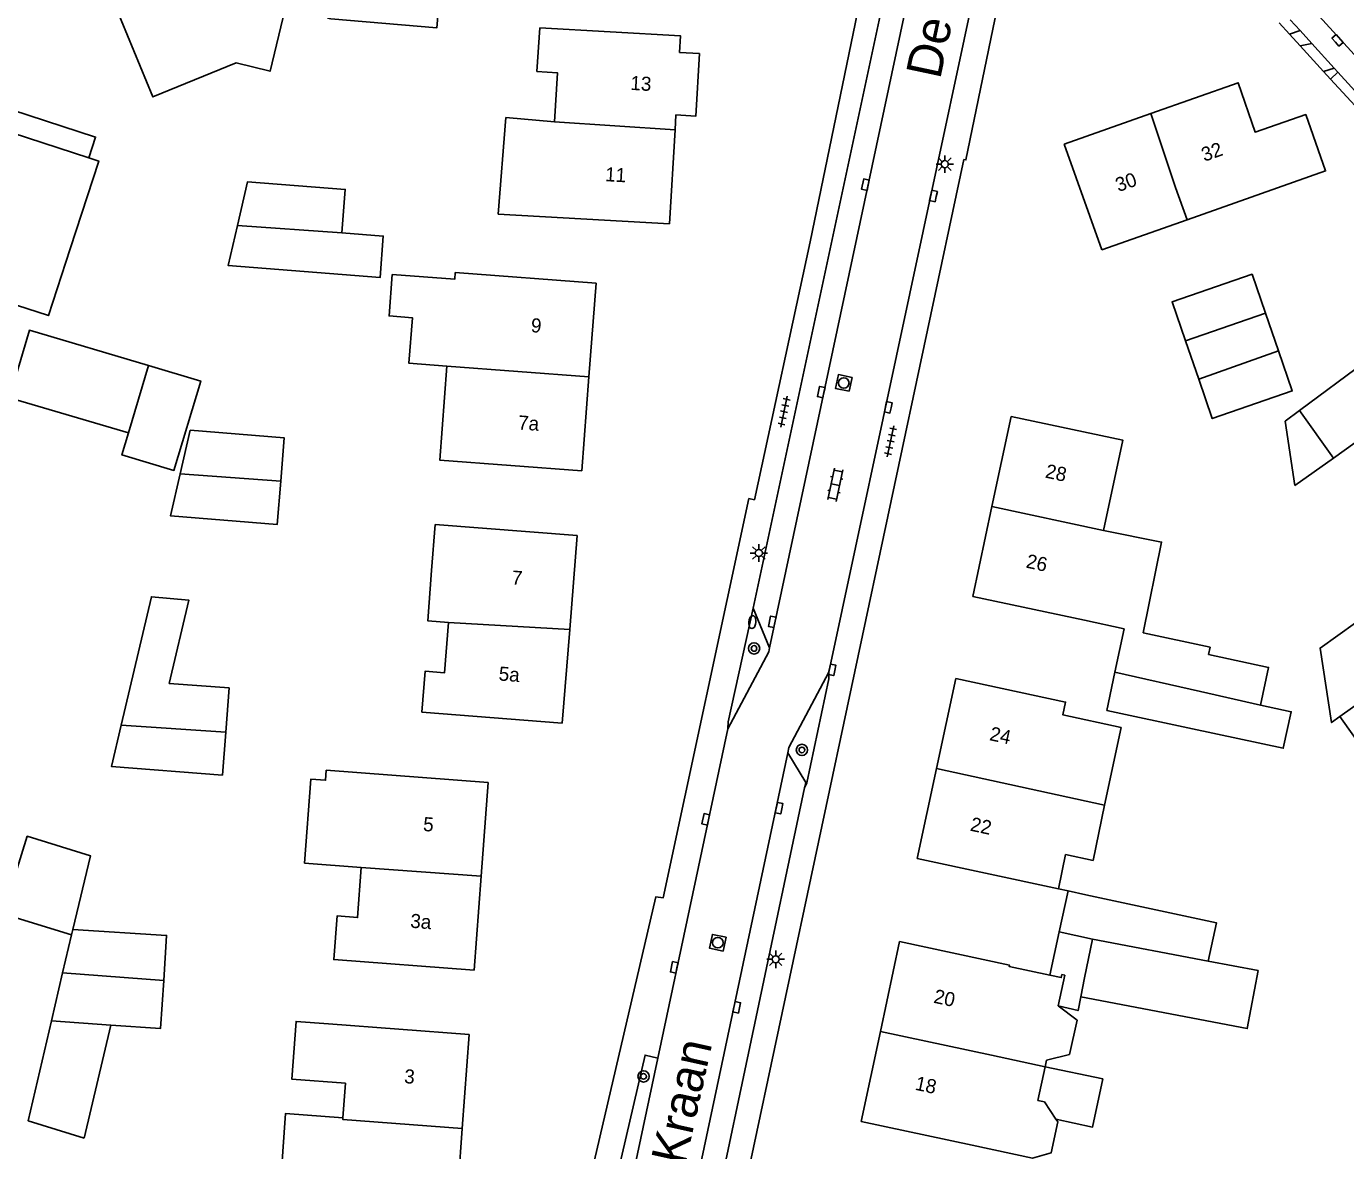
# Model space of a CAD drawing. Extents: x 136000 to 138005, y 398500 to 400500.
# Drawn here: x 137437.9 to 137531.8, y 399055.6 to 399135.6 of the extents above; entities that cross this region are included whole.
import ezdxf

# ---------------------------------------------------------------- set-up
doc = ezdxf.new("R2010")
doc.units = 0
for name, color, linetype in [('gg-afsc-muur', 7, 'Continuous'), ('gg-anno-huisnummerreeks BGT', 7, 'Continuous'), ('gg-anno-openbare ruimte label', 7, 'Continuous'), ('gg-bbg-bijgebouw', 7, 'Continuous'), ('gg-bbg-gedigitaliseerde bebouwing', 7, 'Continuous'), ('gg-bbg-gedigitaliseerde bijgebouw', 7, 'Continuous'), ('gg-bbg-hoofdgebouw', 7, 'Continuous'), ('gg-bbg-luifel en loopbrug', 7, 'Continuous'), ('gg-bbg-tussenscheiding', 7, 'Continuous'), ('gg-knt-verharding', 7, 'Continuous'), ('gg-knt-verharding nz', 7, 'Continuous'), ('gt-grn-groengrens', 7, 'Continuous'), ('gt-symb-boom', 7, 'Continuous'), ('gt-symb-brandkraan', 7, 'Continuous'), ('gt-symb-klinker verharding', 7, 'Continuous'), ('gt-symb-kolk', 7, 'Continuous'), ('gt-symb-lichtmast', 7, 'Continuous'), ('gt-symb-rioolschacht', 7, 'Continuous'), ('gt-symb-tegel verharding', 7, 'Continuous')]:
    doc.layers.add(name, color=color, linetype=linetype)

# ---------------------------------------------------------------- blocks, each defined once
blk = doc.blocks.new('gt0-KOLK')
at = {"layer": 'gt-symb-kolk'}
blk.add_lwpolyline([(0, 0), (0.375, 0), (0.375, 0.4), (-0.375, 0.4), (-0.375, 0), (0, 0)], dxfattribs=at)
blk = doc.blocks.new('gt0-KL1')
at = {"layer": 'gt-symb-klinker verharding'}
for p, q in [((-1.15, 0.3), (1.15, 0.3)), ((-1, -0.3), (-1, 0.3)), ((-0.5, 0.3), (-0.5, 0.45)), ((0, -0.3), (0, 0.3)), ((0.5, 0.3), (0.5, 0.45)), ((1, -0.3), (1, 0.3)), ((-1.15, -0.3), (1.15, -0.3)), ((-0.5, -0.45), (-0.5, -0.3)), ((0.5, -0.45), (0.5, -0.3))]:
    blk.add_line(p, q, dxfattribs=at)
blk = doc.blocks.new('gt0-RS')
at = {"layer": 'gt-symb-rioolschacht'}
blk.add_lwpolyline([(-0.5, -0.5), (0.5, -0.5), (0.5, 0.5), (-0.5, 0.5)], close=True, dxfattribs=at)
blk.add_circle((0, 0), 0.375, dxfattribs=at)
blk = doc.blocks.new('gt0-TEG1')
at = {"layer": 'gt-symb-tegel verharding'}
for p, q in [((-1.125, 0), (1.125, 0)), ((-0.9, -0.25), (-0.9, 0.25)), ((-0.45, -0.25), (-0.45, 0.25)), ((0, -0.25), (0, 0.25)), ((0.45, -0.25), (0.45, 0.25)), ((0.9, -0.25), (0.9, 0.25))]:
    blk.add_line(p, q, dxfattribs=at)
blk = doc.blocks.new('gt0-LMAST')
at = {"layer": 'gt-symb-lichtmast'}
for p, q in [((-0.182, 0.173), (-0.447, 0.438)), ((-0.005, 0.246), (-0.005, 0.621)), ((0.172, 0.173), (0.437, 0.438)), ((-0.255, -0.004), (-0.63, -0.004)), ((-0.182, -0.181), (-0.447, -0.446)), ((-0.005, -0.254), (-0.005, -0.629)), ((0.437, -0.446), (0.172, -0.181)), ((0.245, -0.004), (0.62, -0.004))]:
    blk.add_line(p, q, dxfattribs=at)
blk.add_circle((-0.005, -0.004), 0.25, dxfattribs=at)
blk = doc.blocks.new('gt0-BOOM')
at = {"layer": 'gt-symb-boom'}
for radius in [0.4, 0.2]:
    blk.add_circle((0, 0), radius, dxfattribs=at)
blk = doc.blocks.new('gt0-BR')
at = {"layer": 'gt-symb-brandkraan'}
for centre, radius, start, end in [((-0.244, 0), 0.206, 107.56694, 252.43307), ((0.599, -2.664), 3, 106.89205, 107.56694), ((0, -0.691), 0.938, 73.10799, 106.89205), ((-0.599, -2.664), 3, 72.43309, 73.10799), ((0.244, 0), 0.206, 287.56695, 72.43309), ((0.599, 2.664), 3, 252.43307, 253.10797), ((0, 0.691), 0.938, 253.10797, 286.89206), ((-0.599, 2.664), 3, 286.89206, 287.56695)]:
    blk.add_arc(centre, radius, start, end, dxfattribs=at)

msp = doc.modelspace()

# ---------------------------------------------------------------- linework, layer by layer
at = {"layer": 'gg-afsc-muur'}
msp.add_line((137511.372, 399074.261), (137512.055, 399074.114), dxfattribs=at)
at = {"layer": 'gg-bbg-bijgebouw'}
for p, q in [((137515.393, 399089.668), (137514.813, 399086.955)), ((137512.055, 399074.114), (137511.43, 399071.2)), ((137511.43, 399071.2), (137513.806, 399070.69)), ((137513.806, 399070.69), (137513.218, 399067.932)), ((137442.04, 399056.511), (137438.05, 399057.761))]:
    msp.add_line(p, q, dxfattribs=at)
at = {"layer": 'gg-bbg-gedigitaliseerde bebouwing'}
for p, q in [((137474.466, 399135.534), (137474.253, 399132.413)), ((137442.358, 399126.275), (137433.06, 399129.311)), ((137483.7, 399121.59), (137471.507, 399122.275)), ((137515.84, 399085.741), (137514.653, 399080.209)), ((137514.653, 399080.209), (137513.837, 399076.288)), ((137511.819, 399068.119), (137511.351, 399065.937)), ((137459.421, 399064.656), (137469.44, 399063.891)), ((137510.519, 399062.059), (137510.422, 399061.606)), ((137460.438, 399057.973), (137460.622, 399060.432)), ((137505.242, 399056.018), (137497.33, 399057.701))]:
    msp.add_line(p, q, dxfattribs=at)
for points in [[(137443.32, 399139.37), (137446.916, 399130.609), (137452.837, 399133.039), (137455.265, 399132.437), (137456.329, 399136.87)], [(137475.514, 399128.826), (137475.716, 399132.328), (137474.253, 399132.413)], [(137471.507, 399122.275), (137472.047, 399129.135), (137475.514, 399128.826)], [(137441.039, 399119.809), (137443.068, 399126.043), (137442.358, 399126.275)], [(137441.039, 399119.809), (137439.489, 399115.046), (137435.728, 399116.27), (137435.818, 399116.548)], [(137478.46, 399117.36), (137468.443, 399118.11), (137468.408, 399117.636), (137463.955, 399117.969), (137463.734, 399115.023), (137465.39, 399114.899), (137465.147, 399111.659), (137467.836, 399111.458)], [(137477.46, 399104.011), (137467.335, 399104.763), (137467.836, 399111.458)], [(137514.585, 399099.769), (137515.955, 399106.174), (137508.01, 399107.88)], [(137466.761, 399096.905), (137467.019, 399100.18), (137477.11, 399099.391)], [(137517.406, 399092.474), (137518.712, 399098.935), (137514.585, 399099.769)], [(137466.761, 399096.905), (137466.48, 399093.339), (137467.959, 399093.211)], [(137476.06, 399086.051), (137466.067, 399086.834), (137466.296, 399089.742), (137467.677, 399089.633), (137467.959, 399093.211)], [(137522.053, 399090.932), (137522.165, 399091.452), (137517.406, 399092.474)], [(137522.053, 399090.932), (137526.328, 399090.015), (137525.751, 399087.33)], [(137461.756, 399075.787), (137457.718, 399076.092), (137458.169, 399082.065), (137459.209, 399081.987), (137459.263, 399082.702), (137470.79, 399081.831)], [(137511.372, 399074.261), (137511.879, 399076.696), (137513.837, 399076.288)], [(137469.78, 399068.471), (137459.792, 399069.233), (137460.026, 399072.331), (137461.487, 399072.221), (137461.756, 399075.787)], [(137510.519, 399062.059), (137512.151, 399062.476), (137512.707, 399064.905), (137511.351, 399065.937)], [(137459.421, 399064.656), (137457.118, 399064.832), (137456.804, 399060.724), (137460.622, 399060.432)], [(137511.193, 399057.864), (137510.376, 399059.104), (137509.907, 399059.204), (137510.422, 399061.606)], [(137505.242, 399056.018), (137509.517, 399055.101), (137510.848, 399055.474), (137511.319, 399057.673), (137511.193, 399057.864)]]:
    msp.add_lwpolyline(points, dxfattribs=at)
at = {"layer": 'gg-bbg-gedigitaliseerde bijgebouw'}
for p, q in [((137526.104, 399115.216), (137527.026, 399112.542)), ((137521.351, 399110.523), (137520.405, 399113.265)), ((137446.6, 399111.508), (137445.181, 399106.705)), ((137445.181, 399106.705), (137436.715, 399109.205)), ((137530.949, 399104.915), (137528.203, 399102.95)), ((137514.813, 399086.955), (137520.918, 399085.645)), ((137513.327, 399073.841), (137512.055, 399074.114)), ((137441.12, 399070.99), (137440.49, 399068.276)), ((137525.593, 399068.439), (137522.028, 399069.12)), ((137440.49, 399068.276), (137439.7, 399064.871)), ((137512.959, 399066.576), (137513.218, 399067.932)), ((137439.7, 399064.871), (137438.05, 399057.761)), ((137442.04, 399056.511), (137443.925, 399064.563))]:
    msp.add_line(p, q, dxfattribs=at)
for points in [[(137467.371, 399138.318), (137467.136, 399135.531), (137459.587, 399136.166), (137459.356, 399136.216)], [(137460.365, 399120.946), (137460.608, 399124.028), (137453.665, 399124.575), (137452.949, 399121.469)], [(137460.365, 399120.946), (137463.321, 399120.713), (137463.088, 399117.758), (137452.289, 399118.608), (137452.949, 399121.469)], [(137520.405, 399113.265), (137519.454, 399116.022), (137525.148, 399117.986), (137526.104, 399115.216)], [(137436.715, 399109.205), (137438.133, 399114.009), (137446.6, 399111.508)], [(137521.351, 399110.523), (137522.316, 399107.727), (137528.01, 399109.691), (137527.026, 399112.542)], [(137530.949, 399104.915), (137535.679, 399108.301), (137533.21, 399111.751), (137528.533, 399108.29)], [(137528.533, 399108.29), (137527.507, 399107.531), (137528.203, 399102.95)], [(137456.019, 399103.276), (137456.262, 399106.363), (137449.584, 399106.889), (137448.87, 399103.793)], [(137456.019, 399103.276), (137455.776, 399100.196), (137448.178, 399100.795), (137448.87, 399103.793)], [(137541.224, 399093.549), (137541.642, 399093.849), (137539.525, 399096.807), (137535.689, 399094.062), (137535.025, 399094.991), (137529.994, 399091.391), (137530.811, 399086.096), (137531.392, 399086.512)], [(137444.672, 399085.911), (137446.82, 399095.039), (137449.478, 399094.809), (137448.083, 399088.881), (137452.346, 399088.555), (137452.106, 399085.415)], [(137541.224, 399093.549), (137543.093, 399090.951), (137533.277, 399083.891), (137531.392, 399086.512)], [(137520.918, 399085.645), (137527.376, 399084.259), (137527.935, 399086.862), (137525.751, 399087.33)], [(137452.106, 399085.415), (137451.872, 399082.354), (137443.977, 399082.957), (137444.672, 399085.911)], [(137441.214, 399071.379), (137442.484, 399076.608), (137437.974, 399078), (137436.272, 399072.487), (137441.12, 399070.99)], [(137513.327, 399073.841), (137522.613, 399071.847), (137522.028, 399069.12)], [(137447.69, 399067.729), (137447.9, 399070.942), (137441.214, 399071.379)], [(137525.593, 399068.439), (137524.805, 399064.314), (137512.959, 399066.576)], [(137443.925, 399064.563), (137447.468, 399064.332), (137447.69, 399067.729)]]:
    msp.add_lwpolyline(points, dxfattribs=at)
at = {"layer": 'gg-bbg-hoofdgebouw'}
for p, q in [((137511.78, 399127.241), (137517.937, 399129.421)), ((137484.085, 399128.275), (137483.7, 399121.59)), ((137514.45, 399119.72), (137511.78, 399127.241)), ((137520.529, 399121.865), (137514.45, 399119.72)), ((137478.46, 399117.36), (137477.96, 399110.686)), ((137477.96, 399110.686), (137477.46, 399104.011)), ((137506.64, 399101.475), (137508.01, 399107.88)), ((137505.27, 399095.071), (137506.64, 399101.475)), ((137477.11, 399099.391), (137476.585, 399092.721)), ((137505.27, 399095.071), (137513.216, 399093.371)), ((137513.216, 399093.371), (137516.056, 399092.764)), ((137476.585, 399092.721), (137476.06, 399086.051)), ((137516.056, 399092.764), (137515.393, 399089.668)), ((137502.685, 399082.826), (137504.06, 399089.231)), ((137501.31, 399076.421), (137502.685, 399082.826)), ((137470.285, 399075.151), (137470.79, 399081.831)), ((137501.31, 399076.421), (137511.372, 399074.261)), ((137469.78, 399068.471), (137470.285, 399075.151)), ((137500.07, 399070.511), (137498.7, 399064.106)), ((137469.44, 399063.891), (137468.94, 399057.216)), ((137498.7, 399064.106), (137497.33, 399057.701)), ((137468.94, 399057.216), (137468.44, 399050.541))]:
    msp.add_line(p, q, dxfattribs=at)
for points in [[(137474.466, 399135.534), (137484.47, 399134.96), (137484.402, 399133.772), (137485.819, 399133.69), (137485.564, 399129.247), (137484.146, 399129.328), (137484.085, 399128.275)], [(137517.937, 399129.421), (137524.157, 399131.623), (137525.37, 399128.108), (137528.977, 399129.352), (137530.381, 399125.342), (137520.529, 399121.865)], [(137515.84, 399085.741), (137511.684, 399086.633), (137511.882, 399087.552), (137504.06, 399089.231)], [(137510.769, 399068.119), (137507.862, 399068.742), (137507.883, 399068.84), (137500.07, 399070.511)], [(137511.819, 399068.119), (137511.614, 399068.163), (137511.568, 399067.948), (137510.769, 399068.119)], [(137468.44, 399050.541), (137455.876, 399051.511), (137456.369, 399058.277), (137460.438, 399057.973)]]:
    msp.add_lwpolyline(points, dxfattribs=at)
at = {"layer": 'gg-bbg-luifel en loopbrug'}
msp.add_line((137511.43, 399071.2), (137510.769, 399068.119), dxfattribs=at)
for points in [[(137425.93, 399128.18), (137427.425, 399132.773), (137442.84, 399127.755), (137442.358, 399126.275)], [(137446.6, 399111.508), (137450.323, 399110.394), (137448.419, 399104.03), (137444.712, 399105.139), (137445.181, 399106.705)], [(137512.959, 399066.576), (137512.771, 399065.594), (137511.351, 399065.937)], [(137510.422, 399061.606), (137514.53, 399060.733), (137513.803, 399057.309), (137511.193, 399057.864)]]:
    msp.add_lwpolyline(points, dxfattribs=at)
at = {"layer": 'gg-bbg-tussenscheiding'}
for p, q in [((137475.514, 399128.826), (137484.085, 399128.275)), ((137460.365, 399120.946), (137452.949, 399121.469)), ((137526.104, 399115.216), (137520.405, 399113.265)), ((137521.351, 399110.523), (137527.026, 399112.542)), ((137467.836, 399111.458), (137477.96, 399110.686)), ((137528.533, 399108.29), (137530.949, 399104.915)), ((137448.87, 399103.793), (137456.019, 399103.276)), ((137506.64, 399101.475), (137514.585, 399099.769)), ((137541.224, 399093.549), (137531.392, 399086.512)), ((137467.959, 399093.211), (137476.585, 399092.721)), ((137515.393, 399089.668), (137521.489, 399088.304)), ((137521.489, 399088.304), (137525.751, 399087.33)), ((137444.672, 399085.911), (137452.106, 399085.415)), ((137502.685, 399082.826), (137514.653, 399080.209)), ((137461.756, 399075.787), (137470.285, 399075.151)), ((137441.12, 399070.99), (137441.214, 399071.379)), ((137513.806, 399070.69), (137522.028, 399069.12)), ((137440.49, 399068.276), (137447.69, 399067.729)), ((137439.7, 399064.871), (137443.925, 399064.563)), ((137498.7, 399064.106), (137506.61, 399062.416)), ((137506.61, 399062.416), (137510.422, 399061.606))]:
    msp.add_line(p, q, dxfattribs=at)
for points in [[(137517.937, 399129.421), (137519.699, 399124.173), (137520.529, 399121.865)], [(137460.438, 399057.973), (137460.429, 399057.854), (137468.94, 399057.216)]]:
    msp.add_lwpolyline(points, dxfattribs=at)
at = {"layer": 'gg-knt-verharding'}
for p, q in [((137489.653, 399094.232), (137499.632, 399140.852)), ((137542.758, 399122.224), (137526.932, 399139.67)), ((137527.868, 399136.103), (137528.564, 399135.335)), ((137527.812, 399135.072), (137528.564, 399135.335)), ((137528.564, 399135.335), (137529.399, 399134.414)), ((137528.563, 399134.255), (137529.399, 399134.414)), ((137529.399, 399134.414), (137530.997, 399132.652)), ((137530.241, 399132.428), (137530.997, 399132.652)), ((137531.26, 399132.361), (137530.741, 399131.884)), ((137530.997, 399132.652), (137531.26, 399132.361)), ((137531.26, 399132.361), (137535.75, 399127.409)), ((137490.81, 399091.402), (137489.653, 399094.232)), ((137482.865, 399062.215), (137487.842, 399085.656)), ((137479.154, 399044.724), (137482.865, 399062.215))]:
    msp.add_line(p, q, dxfattribs=at)
for points in [[(137510.405, 399153.353), (137504.79, 399126.13), (137504.64, 399126.151), (137489.12, 399053.301), (137488.92, 399053.471), (137488.609, 399052.017), (137488.466, 399052.04), (137487.721, 399048.445)], [(137505.863, 399148.444), (137506.565, 399143.6), (137495.02, 399089.69)], [(137497.68, 399139.625), (137493.693, 399120.294), (137489.732, 399101.942), (137489.34, 399102.027), (137483.233, 399073.618), (137482.715, 399073.681), (137475.32, 399041.941)], [(137487.842, 399085.656), (137487.865, 399086.137), (137489.653, 399094.232)], [(137487.842, 399085.656), (137490.753, 399091.135), (137490.81, 399091.402)], [(137492.113, 399083.938), (137492.194, 399084.322), (137495.02, 399089.69)], [(137495.02, 399089.69), (137495.039, 399089.207), (137493.474, 399081.801), (137493.294, 399081.45)], [(137492.113, 399083.938), (137493.403, 399081.816), (137493.294, 399081.45)], [(137493.294, 399081.45), (137486.6, 399049.76), (137484.549, 399048.243)], [(137479.154, 399044.724), (137477.909, 399044.981), (137481.952, 399062.431), (137482.865, 399062.215)]]:
    msp.add_lwpolyline(points, dxfattribs=at)
at = {"layer": 'gg-knt-verharding nz'}
for p, q in [((137490.81, 399091.402), (137501.65, 399142.272)), ((137484.549, 399048.243), (137492.113, 399083.938))]:
    msp.add_line(p, q, dxfattribs=at)
at = {"layer": 'gt-grn-groengrens'}
for p, q in [((137527.073, 399135.876), (137527.812, 399135.072)), ((137527.812, 399135.072), (137528.563, 399134.255)), ((137528.563, 399134.255), (137530.241, 399132.428)), ((137530.241, 399132.428), (137530.741, 399131.884)), ((137530.741, 399131.884), (137535.264, 399126.962))]:
    msp.add_line(p, q, dxfattribs=at)

# ---------------------------------------------------------------- block references
at = {"layer": 'gt-symb-boom'}
for p in [(137489.707, 399091.366), (137493.114, 399084.144), (137481.843, 399060.915)]:
    msp.add_blockref('gt0-BOOM', p, dxfattribs=at)
at = {"layer": 'gt-symb-brandkraan', "rotation": 85.5265935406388}
msp.add_blockref('gt0-BR', (137489.586, 399093.242), dxfattribs=at)
at = {"layer": 'gt-symb-klinker verharding', "rotation": 78.11724113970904}
msp.add_blockref('gt0-KL1', (137495.494, 399103.017), dxfattribs=at)
at = {"layer": 'gt-symb-kolk'}
for p, rotation in [((137531.081, 399134.504), -48.00000872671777), ((137497.826, 399124.321), 77.99329169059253), ((137502.674, 399123.519), 77.93725397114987), ((137494.682, 399109.566), 77.99329169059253), ((137499.454, 399108.477), 77.93725397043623), ((137491.194, 399093.215), 77.99329169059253), ((137495.452, 399089.802), 77.93725397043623), ((137491.68, 399079.964), 78.04935273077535), ((137486.462, 399079.168), 77.99329169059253), ((137484.223, 399068.638), 77.99329168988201), ((137488.674, 399065.786), 78.04935273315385)]:
    msp.add_blockref('gt0-KOLK', p, dxfattribs=dict(at, rotation=rotation))
at = {"layer": 'gt-symb-lichtmast'}
for p in [(137503.288, 399125.829), (137490.053, 399098.16), (137491.252, 399069.253)]:
    msp.add_blockref('gt0-LMAST', p, dxfattribs=at)
at = {"layer": 'gt-symb-rioolschacht'}
for p, rotation in [((137496.092, 399110.256), 77.93725397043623), ((137487.128, 399070.428), 78.04935273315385)]:
    msp.add_blockref('gt0-RS', p, dxfattribs=dict(at, rotation=rotation))
at = {"layer": 'gt-symb-tegel verharding'}
for p, rotation in [((137491.844, 399108.214), 78.11724113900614), ((137499.424, 399106.108), 78.11724113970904)]:
    msp.add_blockref('gt0-TEG1', p, dxfattribs=dict(at, rotation=rotation))

# ---------------------------------------------------------------- texts
at = {"layer": 'gg-anno-huisnummerreeks BGT'}
for s, rotation, p in [('13', 356.7, (137480.885, 399131.112)), ('32', 19.4, (137521.75, 399125.989)), ('11', 356.7, (137479.089, 399124.615)), ('30', 19.4, (137515.64, 399123.833)), ('9', 355.7, (137473.798, 399113.875)), ('7a', 355.7, (137472.89, 399106.961)), ('28', 347.9, (137510.376, 399103.532)), ('26', 347.9, (137509.006, 399097.127)), ('7', 355.5, (137472.435, 399095.921)), ('5a', 355.5, (137471.507, 399089.091)), ('24', 347.9, (137506.414, 399084.844)), ('5', 355.7, (137466.128, 399078.382)), ('22', 347.9, (137505.033, 399078.408)), ('3a', 355.7, (137465.218, 399071.499)), ('20', 347.9, (137502.436, 399066.163)), ('3', 355.7, (137464.78, 399060.439)), ('18', 347.9, (137501.112, 399059.972))]:
    msp.add_text(s, height=1, rotation=rotation, dxfattribs=at).set_placement(p)
at = {"layer": 'gg-anno-openbare ruimte label'}
for rotation, p in [(78, (137502.947, 399131.81)), (77.5, (137483.679, 399049.453))]:
    msp.add_text('De Kraan', height=2.5, rotation=rotation, dxfattribs=at).set_placement(p)

doc.saveas('drawing.dxf')
